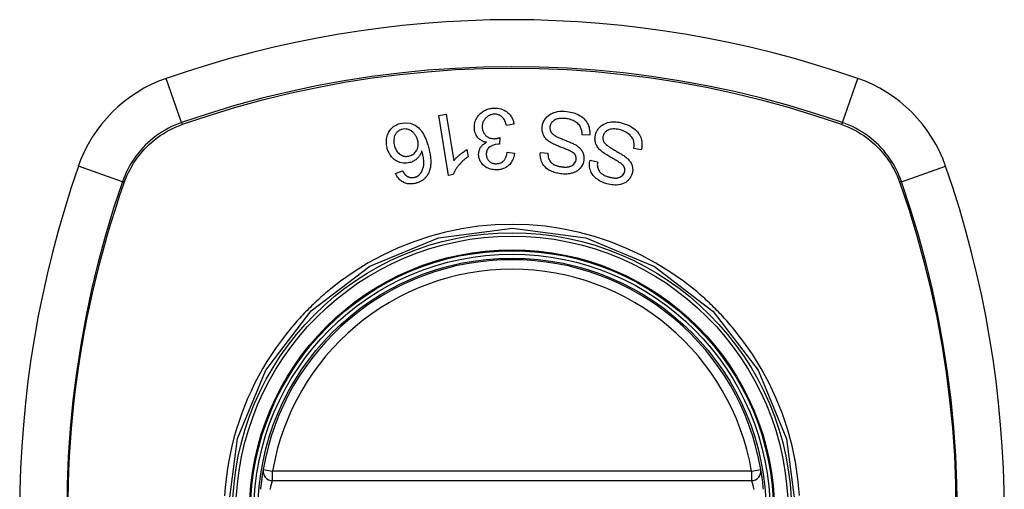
# Model space of a CAD drawing. Header units: inches. Extents: x 19 to 626, y 56 to 294.
# Tile 266 of 392: x 269.006 to 270.227, y 179.558 to 180.14. Entities that reach past the tile are written whole.
import ezdxf

# ---------------------------------------------------------------- set-up
doc = ezdxf.new("R2010")
doc.units = ezdxf.units.IN
doc.header["$MEASUREMENT"] = 0
doc.layers.add('Visible Edges(ANSI)', color=7, linetype='Continuous', lineweight=25)
doc.layers.add('Visible Tangent Edges(ANSI)', color=7, linetype='Continuous', lineweight=25)

msp = doc.modelspace()

# ---------------------------------------------------------------- linework, layer by layer
at = {"layer": 'Visible Edges(ANSI)'}
for p, q in [((269.5257, 180.0212), (269.5348, 180.0227)), ((269.5379, 179.9469), (269.5257, 180.0212)), ((269.5348, 180.0227), (269.5443, 179.9648)), ((269.6189, 180.0102), (269.6097, 180.0085)), ((269.7127, 179.9965), (269.7033, 179.997)), ((269.6014, 179.9937), (269.6008, 179.9856)), ((269.5606, 179.9788), (269.5621, 179.97)), ((269.6103, 179.9754), (269.6196, 179.9742)), ((269.6516, 179.975), (269.6611, 179.9744)), ((269.7767, 179.9785), (269.7675, 179.9803)), ((269.7133, 179.9657), (269.7226, 179.9638)), ((269.4721, 179.9493), (269.4807, 179.9525)), ((269.5437, 179.9479), (269.5379, 179.9469)), ((269.3197, 179.5688), (269.9133, 179.5688))]:
    msp.add_line(p, q, dxfattribs=at)
at = {"layer": 'Visible Edges(ANSI)', "flags": 128}
for points in [[(269.5699, 180.0056), (269.5699, 180.0077), (269.5701, 180.0098), (269.5704, 180.0118), (269.571, 180.0139), (269.5717, 180.0158), (269.5727, 180.0177), (269.5738, 180.0195), (269.575, 180.021), (269.5761, 180.0223), (269.5773, 180.0235), (269.5783, 180.0244), (269.5793, 180.0252), (269.5804, 180.0259), (269.5815, 180.0266), (269.5826, 180.0273), (269.5838, 180.0278), (269.585, 180.0284), (269.5862, 180.0288), (269.5875, 180.0292), (269.5888, 180.0295), (269.5901, 180.0298), (269.5914, 180.03), (269.5927, 180.0301), (269.5941, 180.0302)], [(269.5944, 180.0226), (269.5932, 180.0225), (269.592, 180.0223), (269.5908, 180.022), (269.5896, 180.0217), (269.5885, 180.0212), (269.5875, 180.0207), (269.5865, 180.0201), (269.5856, 180.0194), (269.5847, 180.0187), (269.584, 180.018), (269.5833, 180.0172), (269.5827, 180.0165), (269.5822, 180.0158), (269.5817, 180.015), (269.5813, 180.0142), (269.5809, 180.0134), (269.5805, 180.0125), (269.5803, 180.0116), (269.58, 180.0107), (269.5799, 180.0098), (269.5797, 180.0089), (269.5797, 180.008), (269.5797, 180.0071), (269.5797, 180.0062)], [(269.5941, 180.0302), (269.5962, 180.0302), (269.5984, 180.0301), (269.6005, 180.0298), (269.6027, 180.0293), (269.6047, 180.0286), (269.6066, 180.0278), (269.6082, 180.0269), (269.6095, 180.026), (269.6106, 180.0252), (269.6115, 180.0244), (269.6124, 180.0236), (269.6132, 180.0227), (269.614, 180.0218), (269.6147, 180.0209), (269.6153, 180.0199), (269.616, 180.0189), (269.6165, 180.0179), (269.617, 180.0168), (269.6174, 180.0158), (269.6178, 180.0147), (269.6182, 180.0136), (269.6184, 180.0124), (269.6187, 180.0113), (269.6189, 180.0102)], [(269.6097, 180.0085), (269.6094, 180.0098), (269.609, 180.011), (269.6086, 180.0122), (269.6081, 180.0134), (269.6076, 180.0145), (269.607, 180.0156), (269.6063, 180.0167), (269.6056, 180.0177), (269.6047, 180.0187), (269.6039, 180.0195), (269.6032, 180.0201), (269.6024, 180.0206), (269.6018, 180.0209), (269.6012, 180.0213), (269.6006, 180.0215), (269.5999, 180.0218), (269.5993, 180.022), (269.5986, 180.0222), (269.5979, 180.0223), (269.5972, 180.0225), (269.5965, 180.0225), (269.5958, 180.0226), (269.5951, 180.0226), (269.5944, 180.0226)], [(269.654, 180.0077), (269.6541, 180.0088), (269.6544, 180.0099), (269.6547, 180.011), (269.6551, 180.0121), (269.6556, 180.0132), (269.6561, 180.0142), (269.6566, 180.0152), (269.6573, 180.0162), (269.658, 180.0172), (269.6588, 180.0182), (269.6597, 180.0192), (269.6607, 180.0202), (269.6619, 180.0212), (269.6632, 180.0221), (269.6645, 180.0229), (269.6659, 180.0236), (269.6674, 180.0243), (269.6689, 180.0248), (269.6705, 180.0253), (269.6727, 180.0258), (269.6753, 180.0262), (269.6784, 180.0264), (269.6815, 180.0264), (269.6845, 180.026)], [(269.6845, 180.026), (269.6889, 180.0253), (269.693, 180.0242), (269.6964, 180.023), (269.6991, 180.0218), (269.7011, 180.0207), (269.7027, 180.0196), (269.7042, 180.0185), (269.7056, 180.0172), (269.7069, 180.0158), (269.7081, 180.0143), (269.7092, 180.0128), (269.71, 180.0113), (269.7107, 180.0099), (269.7113, 180.0085), (269.7117, 180.0073), (269.7121, 180.0061), (269.7123, 180.0049), (269.7126, 180.0037), (269.7127, 180.0025), (269.7128, 180.0013), (269.7129, 180.0001), (269.7129, 179.9989), (269.7128, 179.9977), (269.7127, 179.9965)], [(269.4619, 179.9799), (269.4616, 179.9814), (269.4612, 179.983), (269.461, 179.9845), (269.4608, 179.986), (269.4608, 179.9876), (269.4608, 179.9892), (269.4609, 179.9907), (269.4611, 179.9923), (269.4614, 179.9939), (269.4618, 179.9955), (269.4622, 179.997), (269.4628, 179.9985), (269.4635, 179.9999), (269.4643, 180.0013), (269.4651, 180.0026), (269.4661, 180.0039), (269.4672, 180.0051), (269.4684, 180.0062), (269.4697, 180.0073), (269.4712, 180.0082), (269.4727, 180.0091), (269.4742, 180.0099), (269.4758, 180.0105), (269.4775, 180.011)], [(269.4775, 180.011), (269.484, 180.0121), (269.4904, 180.0114), (269.4963, 180.0091), (269.4999, 180.0066), (269.501, 180.0056), (269.5019, 180.0046), (269.5028, 180.0036), (269.5037, 180.0026), (269.5045, 180.0015), (269.5052, 180.0004), (269.5059, 179.9993), (269.5066, 179.9981), (269.5072, 179.997), (269.5078, 179.9958), (269.5084, 179.9946), (269.509, 179.9934), (269.5095, 179.9921), (269.51, 179.9909), (269.5105, 179.9896), (269.5109, 179.9883), (269.5114, 179.987), (269.5118, 179.9858), (269.5122, 179.9845), (269.5125, 179.9833)], [(269.664, 179.9878), (269.6629, 179.9885), (269.6619, 179.9893), (269.6608, 179.9901), (269.6598, 179.991), (269.6589, 179.9919), (269.658, 179.9929), (269.6572, 179.9939), (269.6565, 179.995), (269.6559, 179.996), (269.6554, 179.9969), (269.655, 179.9978), (269.6547, 179.9987), (269.6545, 179.9995), (269.6543, 180.0002), (269.6541, 180.001), (269.654, 180.0017), (269.6539, 180.0024), (269.6538, 180.0032), (269.6538, 180.0039), (269.6537, 180.0047), (269.6538, 180.0054), (269.6538, 180.0062), (269.6539, 180.0069), (269.654, 180.0077)], [(269.6838, 180.0172), (269.6825, 180.0174), (269.6813, 180.0175), (269.68, 180.0175), (269.6788, 180.0175), (269.6776, 180.0175), (269.6763, 180.0174), (269.6751, 180.0172), (269.6739, 180.017), (269.6727, 180.0167), (269.6715, 180.0163), (269.6704, 180.0159), (269.6693, 180.0154), (269.6683, 180.0148), (269.6674, 180.0141), (269.6666, 180.0133), (269.6659, 180.0126), (269.6654, 180.0119), (269.665, 180.0112), (269.6646, 180.0106), (269.6643, 180.0099), (269.664, 180.0093), (269.6638, 180.0086), (269.6636, 180.0079), (269.6635, 180.0072)], [(269.7033, 179.997), (269.7033, 179.9982), (269.7033, 179.9994), (269.7031, 180.0007), (269.703, 180.0019), (269.7027, 180.0031), (269.7024, 180.0043), (269.702, 180.0055), (269.7015, 180.0067), (269.7008, 180.0078), (269.7001, 180.0089), (269.6991, 180.01), (269.6981, 180.011), (269.697, 180.0119), (269.6958, 180.0128), (269.6947, 180.0135), (269.6935, 180.0141), (269.6924, 180.0147), (269.6912, 180.0152), (269.69, 180.0157), (269.6888, 180.0161), (269.6876, 180.0164), (269.6863, 180.0168), (269.685, 180.017), (269.6838, 180.0172)], [(269.7201, 179.9978), (269.7205, 179.9989), (269.7209, 179.9999), (269.7213, 180.001), (269.7219, 180.002), (269.7224, 180.003), (269.7231, 180.0039), (269.7238, 180.0048), (269.7245, 180.0057), (269.7253, 180.0065), (269.7261, 180.0073), (269.7271, 180.0082), (269.7284, 180.0092), (269.7302, 180.0103), (269.7325, 180.0113), (269.7349, 180.0122), (269.7373, 180.0127), (269.7395, 180.0131), (269.7415, 180.0132), (269.7435, 180.0132), (269.7454, 180.0131), (269.7473, 180.0129), (269.7492, 180.0126), (269.7511, 180.0122), (269.753, 180.0117)], [(269.753, 180.0117), (269.7556, 180.0109), (269.7583, 180.01), (269.7608, 180.0089), (269.7633, 180.0077), (269.7656, 180.0063), (269.7676, 180.005), (269.7692, 180.0036), (269.7708, 180.0022), (269.7722, 180.0006), (269.7734, 179.9989), (269.7745, 179.9972), (269.7754, 179.9954), (269.7761, 179.9937), (269.7767, 179.992), (269.7771, 179.9905), (269.7773, 179.9891), (269.7775, 179.9877), (269.7776, 179.9864), (269.7776, 179.9851), (269.7776, 179.9838), (269.7775, 179.9824), (269.7773, 179.9811), (269.7771, 179.9798), (269.7767, 179.9785)], [(269.4798, 180.0038), (269.479, 180.0036), (269.4783, 180.0033), (269.4776, 180.003), (269.4769, 180.0027), (269.4763, 180.0023), (269.4756, 180.0018), (269.475, 180.0013), (269.4744, 180.0008), (269.4739, 180.0003), (269.4734, 179.9997), (269.4729, 179.9991), (269.4725, 179.9985), (269.4721, 179.9978), (269.4717, 179.9972), (269.4714, 179.9965), (269.471, 179.9956), (269.4706, 179.9945), (269.4703, 179.9931), (269.47, 179.9915), (269.4699, 179.9898), (269.47, 179.9881), (269.4702, 179.9864), (269.4705, 179.9847), (269.4709, 179.9831)], [(269.4994, 179.9907), (269.4991, 179.9916), (269.4988, 179.9924), (269.4985, 179.9933), (269.4981, 179.9941), (269.4977, 179.9949), (269.4973, 179.9957), (269.4968, 179.9964), (269.4963, 179.9972), (269.4958, 179.9979), (269.4952, 179.9986), (269.4946, 179.9993), (269.4939, 180), (269.4932, 180.0007), (269.4925, 180.0013), (269.4917, 180.0019), (269.4908, 180.0024), (269.49, 180.0029), (269.489, 180.0033), (269.4881, 180.0036), (269.4869, 180.004), (269.4853, 180.0042), (269.4834, 180.0044), (269.4816, 180.0042), (269.4798, 180.0038)], [(269.5848, 179.9878), (269.584, 179.988), (269.5832, 179.9881), (269.5824, 179.9884), (269.5817, 179.9886), (269.5809, 179.9889), (269.5802, 179.9892), (269.5795, 179.9895), (269.5788, 179.9899), (269.5781, 179.9903), (269.5774, 179.9907), (269.5768, 179.9911), (269.5762, 179.9916), (269.5756, 179.9921), (269.575, 179.9927), (269.5743, 179.9934), (269.5736, 179.9943), (269.5729, 179.9954), (269.5722, 179.9966), (269.5715, 179.998), (269.571, 179.9995), (269.5705, 180.001), (269.5702, 180.0025), (269.57, 180.004), (269.5699, 180.0056)], [(269.5797, 180.0062), (269.5797, 180.0054), (269.5798, 180.0046), (269.58, 180.0037), (269.5801, 180.0029), (269.5804, 180.0021), (269.5806, 180.0013), (269.581, 180.0005), (269.5813, 179.9998), (269.5817, 179.999), (269.5822, 179.9983), (269.5827, 179.9977), (269.5832, 179.997), (269.5838, 179.9964), (269.5845, 179.9958), (269.5852, 179.9952), (269.5861, 179.9946), (269.5871, 179.994), (269.5881, 179.9935), (269.5892, 179.9931), (269.5903, 179.9928), (269.5915, 179.9925), (269.5927, 179.9924), (269.5938, 179.9923), (269.595, 179.9923)], [(269.6635, 180.0072), (269.6634, 180.0065), (269.6634, 180.0058), (269.6634, 180.0051), (269.6635, 180.0044), (269.6636, 180.0037), (269.6638, 180.003), (269.664, 180.0023), (269.6642, 180.0017), (269.6645, 180.0011), (269.6648, 180.0006), (269.6651, 180.0001), (269.6655, 179.9996), (269.6658, 179.9992), (269.6662, 179.9988), (269.6666, 179.9984), (269.667, 179.998), (269.6674, 179.9977), (269.6679, 179.9973), (269.6683, 179.997), (269.6688, 179.9966), (269.6693, 179.9963), (269.6698, 179.996), (269.6703, 179.9958), (269.6708, 179.9955)], [(269.6708, 179.9955), (269.6714, 179.9951), (269.6722, 179.9947), (269.6731, 179.9943), (269.674, 179.9939), (269.675, 179.9935), (269.6761, 179.993), (269.6773, 179.9925), (269.6785, 179.992), (269.6797, 179.9915), (269.681, 179.991), (269.6823, 179.9905), (269.6836, 179.99), (269.6849, 179.9894), (269.6861, 179.9889), (269.6874, 179.9884), (269.6886, 179.9879), (269.6898, 179.9873), (269.691, 179.9868), (269.6921, 179.9862), (269.6933, 179.9857), (269.6944, 179.9851), (269.6954, 179.9845), (269.6964, 179.9839), (269.6973, 179.9833)], [(269.7273, 179.9767), (269.7264, 179.9776), (269.7254, 179.9785), (269.7245, 179.9795), (269.7237, 179.9805), (269.7229, 179.9815), (269.7221, 179.9826), (269.7215, 179.9837), (269.7209, 179.9848), (269.7205, 179.9859), (269.7201, 179.9869), (269.7199, 179.9878), (269.7197, 179.9887), (269.7195, 179.9896), (269.7194, 179.9903), (269.7194, 179.9911), (269.7193, 179.9918), (269.7193, 179.9926), (269.7194, 179.9933), (269.7194, 179.9941), (269.7195, 179.9948), (269.7196, 179.9956), (269.7198, 179.9963), (269.7199, 179.9971), (269.7201, 179.9978)], [(269.7295, 179.996), (269.7294, 179.9953), (269.7292, 179.9945), (269.7291, 179.9938), (269.7291, 179.9931), (269.7291, 179.9923), (269.7292, 179.9916), (269.7294, 179.9909), (269.7295, 179.9902), (269.7297, 179.9896), (269.73, 179.989), (269.7302, 179.9885), (269.7305, 179.988), (269.7308, 179.9876), (269.7311, 179.9872), (269.7315, 179.9867), (269.7318, 179.9863), (269.7322, 179.9859), (269.7326, 179.9855), (269.733, 179.9851), (269.7334, 179.9848), (269.7338, 179.9844), (269.7342, 179.9841), (269.7347, 179.9837), (269.7351, 179.9834)], [(269.751, 180.0031), (269.7492, 180.0036), (269.7475, 180.0039), (269.7457, 180.0042), (269.7439, 180.0043), (269.7422, 180.0043), (269.7408, 180.0042), (269.7395, 180.0041), (269.7385, 180.0039), (269.7375, 180.0036), (269.7365, 180.0033), (269.7355, 180.0029), (269.7346, 180.0024), (269.7338, 180.0019), (269.733, 180.0013), (269.7324, 180.0007), (269.7319, 180.0002), (269.7314, 179.9997), (269.7311, 179.9992), (269.7307, 179.9987), (269.7304, 179.9982), (269.7302, 179.9977), (269.7299, 179.9971), (269.7297, 179.9966), (269.7295, 179.996)], [(269.7675, 179.9803), (269.7676, 179.9811), (269.7677, 179.9818), (269.7678, 179.9825), (269.7678, 179.9833), (269.7679, 179.984), (269.7679, 179.9848), (269.7679, 179.9855), (269.7678, 179.9863), (269.7677, 179.987), (269.7676, 179.9877), (269.7675, 179.9885), (269.7673, 179.9892), (269.7671, 179.9899), (269.7669, 179.9907), (269.7664, 179.9917), (269.7658, 179.9929), (269.765, 179.9941), (269.7638, 179.9955), (269.7624, 179.997), (269.7606, 179.9985), (269.7584, 179.9999), (269.756, 180.0012), (269.7535, 180.0023), (269.751, 180.0031)], [(269.4709, 179.9831), (269.4713, 179.9819), (269.4717, 179.9806), (269.4723, 179.9794), (269.4728, 179.9783), (269.4735, 179.9772), (269.4742, 179.9761), (269.4751, 179.9751), (269.476, 179.9742), (269.4769, 179.9733), (269.4779, 179.9727), (269.4788, 179.9721), (269.4796, 179.9717), (269.4804, 179.9714), (269.4812, 179.9711), (269.482, 179.9708), (269.4828, 179.9706), (269.4836, 179.9705), (269.4845, 179.9704), (269.4853, 179.9704), (269.4862, 179.9704), (269.487, 179.9705), (269.4879, 179.9706), (269.4887, 179.9708), (269.4895, 179.971)], [(269.4895, 179.971), (269.4909, 179.9715), (269.4922, 179.9721), (269.4935, 179.9728), (269.4946, 179.9736), (269.4957, 179.9745), (269.4966, 179.9755), (269.4974, 179.9765), (269.498, 179.9775), (269.4985, 179.9783), (269.4989, 179.9791), (269.4992, 179.9799), (269.4995, 179.9807), (269.4997, 179.9815), (269.4999, 179.9823), (269.5001, 179.9832), (269.5002, 179.984), (269.5002, 179.9849), (269.5002, 179.9857), (269.5002, 179.9866), (269.5001, 179.9874), (269.5, 179.9882), (269.4998, 179.9891), (269.4996, 179.9899), (269.4994, 179.9907)], [(269.5125, 179.9833), (269.5129, 179.9818), (269.5133, 179.9804), (269.5137, 179.979), (269.514, 179.9776), (269.5143, 179.9761), (269.5146, 179.9747), (269.5149, 179.9733), (269.5151, 179.9719), (269.5153, 179.9705), (269.5155, 179.9691), (269.5156, 179.9677), (269.5157, 179.9663), (269.5158, 179.9649), (269.5158, 179.9635), (269.5158, 179.9622), (269.5157, 179.9609), (269.5156, 179.9595), (269.5155, 179.9582), (269.5153, 179.957), (269.5151, 179.9557), (269.5148, 179.9544), (269.5144, 179.9531), (269.514, 179.9519), (269.5135, 179.9506)], [(269.5751, 179.9721), (269.5751, 179.9728), (269.5751, 179.9735), (269.5752, 179.9742), (269.5752, 179.9749), (269.5753, 179.9756), (269.5754, 179.9762), (269.5756, 179.9769), (269.5758, 179.9776), (269.576, 179.9782), (269.5762, 179.9789), (269.5765, 179.9795), (269.5768, 179.9802), (269.5772, 179.9809), (269.5776, 179.9816), (269.5781, 179.9824), (269.5787, 179.9831), (269.5793, 179.9838), (269.58, 179.9845), (269.5807, 179.9851), (269.5815, 179.9857), (269.5822, 179.9863), (269.5831, 179.9868), (269.5839, 179.9873), (269.5848, 179.9878)], [(269.5993, 179.9856), (269.5957, 179.9851), (269.5922, 179.984), (269.5892, 179.9822), (269.5875, 179.9808), (269.587, 179.9803), (269.5867, 179.98), (269.5865, 179.9796), (269.5862, 179.9792), (269.586, 179.9788), (269.5858, 179.9785), (269.5856, 179.9781), (269.5854, 179.9776), (269.5852, 179.9772), (269.5851, 179.9768), (269.585, 179.9764), (269.5849, 179.9759), (269.5848, 179.9755), (269.5847, 179.9751), (269.5847, 179.9746), (269.5846, 179.9742), (269.5846, 179.9737), (269.5846, 179.9733), (269.5846, 179.9728), (269.5846, 179.9724)], [(269.595, 179.9923), (269.5953, 179.9924), (269.5956, 179.9924), (269.5958, 179.9924), (269.5961, 179.9924), (269.5964, 179.9925), (269.5966, 179.9925), (269.5969, 179.9925), (269.5972, 179.9926), (269.5974, 179.9926), (269.5977, 179.9927), (269.598, 179.9927), (269.5982, 179.9928), (269.5985, 179.9929), (269.5988, 179.9929), (269.5991, 179.993), (269.5993, 179.9931), (269.5996, 179.9931), (269.5999, 179.9932), (269.6001, 179.9933), (269.6004, 179.9934), (269.6007, 179.9934), (269.6009, 179.9935), (269.6012, 179.9936), (269.6014, 179.9937)], [(269.6008, 179.9856), (269.6008, 179.9856), (269.6007, 179.9856), (269.6006, 179.9856), (269.6006, 179.9856), (269.6005, 179.9856), (269.6005, 179.9856), (269.6004, 179.9856), (269.6003, 179.9856), (269.6003, 179.9856), (269.6002, 179.9856), (269.6001, 179.9856), (269.6001, 179.9856), (269.6, 179.9856), (269.6, 179.9856), (269.5999, 179.9856), (269.5998, 179.9856), (269.5998, 179.9856), (269.5997, 179.9856), (269.5997, 179.9856), (269.5996, 179.9856), (269.5995, 179.9856), (269.5995, 179.9856), (269.5994, 179.9856), (269.5993, 179.9856)], [(269.694, 179.9733), (269.6934, 179.974), (269.6925, 179.9747), (269.6915, 179.9754), (269.6904, 179.976), (269.6891, 179.9767), (269.6878, 179.9773), (269.6865, 179.978), (269.6853, 179.9785), (269.6841, 179.979), (269.6829, 179.9795), (269.6817, 179.98), (269.6805, 179.9805), (269.6793, 179.9809), (269.678, 179.9814), (269.6768, 179.9819), (269.6755, 179.9824), (269.6741, 179.9829), (269.6727, 179.9835), (269.6712, 179.9842), (269.6696, 179.9849), (269.6681, 179.9856), (269.6666, 179.9863), (269.6652, 179.987), (269.664, 179.9878)], [(269.6973, 179.9833), (269.6982, 179.9826), (269.6992, 179.9818), (269.7, 179.981), (269.7009, 179.9802), (269.7016, 179.9793), (269.7024, 179.9784), (269.703, 179.9774), (269.7036, 179.9765), (269.7041, 179.9756), (269.7044, 179.9748), (269.7047, 179.974), (269.705, 179.9733), (269.7052, 179.9726), (269.7053, 179.972), (269.7055, 179.9714), (269.7056, 179.9707), (269.7056, 179.9701), (269.7057, 179.9695), (269.7057, 179.9688), (269.7057, 179.9682), (269.7057, 179.9676), (269.7057, 179.9669), (269.7056, 179.9663), (269.7055, 179.9657)], [(269.7351, 179.9834), (269.7357, 179.9829), (269.7364, 179.9825), (269.7372, 179.9819), (269.7381, 179.9814), (269.739, 179.9808), (269.7401, 179.9802), (269.7411, 179.9796), (269.7422, 179.9789), (269.7434, 179.9782), (269.7446, 179.9776), (269.7458, 179.9769), (269.747, 179.9762), (269.7482, 179.9755), (269.7494, 179.9748), (269.7506, 179.9741), (269.7517, 179.9734), (269.7528, 179.9727), (269.7539, 179.972), (269.7549, 179.9713), (269.756, 179.9706), (269.757, 179.9698), (269.758, 179.9691), (269.7588, 179.9683), (269.7596, 179.9676)], [(269.49, 179.9627), (269.4879, 179.9622), (269.4857, 179.9619), (269.4836, 179.9618), (269.4815, 179.9619), (269.4794, 179.9623), (269.4774, 179.9629), (269.4756, 179.9636), (269.4741, 179.9643), (269.4728, 179.965), (269.4717, 179.9657), (269.4706, 179.9665), (269.4697, 179.9672), (269.4687, 179.9681), (269.4679, 179.969), (269.467, 179.9699), (269.4662, 179.9709), (269.4655, 179.972), (269.4649, 179.973), (269.4642, 179.9741), (269.4637, 179.9752), (269.4632, 179.9764), (269.4627, 179.9775), (269.4623, 179.9787), (269.4619, 179.9799)], [(269.5047, 179.9773), (269.5045, 179.9767), (269.5043, 179.976), (269.5041, 179.9754), (269.5038, 179.9748), (269.5035, 179.9741), (269.5032, 179.9735), (269.5029, 179.9729), (269.5026, 179.9723), (269.5022, 179.9717), (269.5018, 179.9711), (269.5013, 179.9705), (269.5008, 179.9698), (269.5002, 179.9691), (269.4996, 179.9684), (269.4989, 179.9677), (269.498, 179.967), (269.4971, 179.9663), (269.4962, 179.9656), (269.4952, 179.965), (269.4942, 179.9644), (269.4932, 179.9639), (269.4922, 179.9634), (269.4911, 179.963), (269.49, 179.9627)], [(269.503, 179.9491), (269.5043, 179.951), (269.5053, 179.9531), (269.5061, 179.9553), (269.5066, 179.9575), (269.507, 179.9596), (269.5071, 179.9614), (269.5071, 179.9628), (269.5071, 179.9639), (269.5071, 179.9647), (269.507, 179.9655), (269.5069, 179.9664), (269.5068, 179.9672), (269.5067, 179.9681), (269.5066, 179.969), (269.5065, 179.9698), (269.5063, 179.9707), (269.5061, 179.9715), (269.506, 179.9724), (269.5058, 179.9732), (269.5056, 179.9741), (269.5054, 179.9749), (269.5052, 179.9757), (269.5049, 179.9765), (269.5047, 179.9773)], [(269.5443, 179.9648), (269.5447, 179.9654), (269.5451, 179.9659), (269.5455, 179.9664), (269.546, 179.9669), (269.5464, 179.9674), (269.5469, 179.9679), (269.5474, 179.9684), (269.5479, 179.9689), (269.5484, 179.9694), (269.5488, 179.9698), (269.5493, 179.9703), (269.5499, 179.9708), (269.5504, 179.9712), (269.5509, 179.9716), (269.5514, 179.9721), (269.5521, 179.9727), (269.553, 179.9734), (269.5539, 179.9741), (269.5548, 179.9749), (269.5559, 179.9757), (269.557, 179.9765), (269.5582, 179.9772), (269.5594, 179.978), (269.5606, 179.9788)], [(269.598, 179.9537), (269.5963, 179.9537), (269.5947, 179.9538), (269.5931, 179.954), (269.5915, 179.9542), (269.5899, 179.9546), (269.5884, 179.9551), (269.5869, 179.9557), (269.5854, 179.9564), (269.584, 179.9572), (269.5827, 179.958), (269.5815, 179.959), (269.5804, 179.9601), (269.5794, 179.9612), (269.5786, 179.9622), (269.5779, 179.9633), (269.5773, 179.9643), (269.5768, 179.9652), (269.5764, 179.9662), (269.5761, 179.9671), (269.5758, 179.9681), (269.5755, 179.9691), (269.5753, 179.9701), (269.5752, 179.9711), (269.5751, 179.9721)], [(269.5846, 179.9724), (269.5847, 179.9716), (269.5848, 179.9709), (269.5849, 179.9701), (269.5851, 179.9694), (269.5854, 179.9686), (269.5856, 179.9679), (269.586, 179.9672), (269.5864, 179.9666), (269.5868, 179.9659), (269.5873, 179.9653), (269.5879, 179.9647), (269.5884, 179.9642), (269.5891, 179.9637), (269.5897, 179.9632), (269.5904, 179.9628), (269.5911, 179.9624), (269.5918, 179.9621), (269.5926, 179.9618), (269.5934, 179.9616), (269.5942, 179.9614), (269.595, 179.9613), (269.5958, 179.9613), (269.5966, 179.9612), (269.5974, 179.9613)], [(269.5974, 179.9613), (269.5987, 179.9614), (269.6, 179.9616), (269.6013, 179.9619), (269.6025, 179.9624), (269.6036, 179.963), (269.6046, 179.9636), (269.6054, 179.9643), (269.6061, 179.9649), (269.6066, 179.9654), (269.607, 179.966), (269.6075, 179.9666), (269.6079, 179.9672), (269.6082, 179.9678), (269.6085, 179.9685), (269.6088, 179.9691), (269.6091, 179.9698), (269.6093, 179.9705), (269.6096, 179.9712), (269.6097, 179.9719), (269.6099, 179.9726), (269.61, 179.9733), (269.6102, 179.974), (269.6103, 179.9747), (269.6103, 179.9754)], [(269.6196, 179.9742), (269.6193, 179.9725), (269.619, 179.9708), (269.6185, 179.9691), (269.6179, 179.9674), (269.6172, 179.9658), (269.6164, 179.9643), (269.6155, 179.9628), (269.6145, 179.9616), (269.6136, 179.9605), (269.6127, 179.9596), (269.6118, 179.9588), (269.6109, 179.9581), (269.61, 179.9574), (269.609, 179.9568), (269.608, 179.9563), (269.607, 179.9558), (269.6059, 179.9553), (269.6048, 179.9549), (269.6037, 179.9546), (269.6026, 179.9543), (269.6015, 179.9541), (269.6003, 179.9539), (269.5991, 179.9538), (269.598, 179.9537)], [(269.6765, 179.9488), (269.6749, 179.9491), (269.6734, 179.9494), (269.6719, 179.9497), (269.6704, 179.9501), (269.6689, 179.9506), (269.6675, 179.9511), (269.6661, 179.9516), (269.6647, 179.9523), (269.6633, 179.953), (269.6619, 179.9537), (269.6605, 179.9547), (269.6589, 179.9559), (269.6574, 179.9573), (269.6559, 179.959), (269.6547, 179.9607), (269.6538, 179.9625), (269.653, 179.9641), (269.6525, 179.9657), (269.6521, 179.9672), (269.6517, 179.9687), (269.6516, 179.9703), (269.6515, 179.9718), (269.6515, 179.9734), (269.6516, 179.975)], [(269.6611, 179.9744), (269.6611, 179.9727), (269.6612, 179.9711), (269.6615, 179.9695), (269.6619, 179.9679), (269.6625, 179.9664), (269.6633, 179.965), (269.6642, 179.9637), (269.665, 179.9627), (269.6658, 179.962), (269.6665, 179.9615), (269.6671, 179.961), (269.6678, 179.9605), (269.6685, 179.9601), (269.6693, 179.9598), (269.67, 179.9594), (269.6708, 179.9591), (269.6716, 179.9589), (269.6724, 179.9586), (269.6732, 179.9584), (269.674, 179.9582), (269.6748, 179.958), (269.6756, 179.9578), (269.6764, 179.9577), (269.6773, 179.9576)], [(269.696, 179.9663), (269.696, 179.9666), (269.6961, 179.9669), (269.6961, 179.9672), (269.6961, 179.9675), (269.6961, 179.9679), (269.6961, 179.9682), (269.6961, 179.9685), (269.696, 179.9688), (269.696, 179.9691), (269.6959, 179.9694), (269.6959, 179.9697), (269.6958, 179.97), (269.6957, 179.9703), (269.6956, 179.9706), (269.6955, 179.9709), (269.6954, 179.9712), (269.6952, 179.9715), (269.6951, 179.9718), (269.695, 179.972), (269.6948, 179.9723), (269.6946, 179.9726), (269.6944, 179.9728), (269.6942, 179.9731), (269.694, 179.9733)], [(269.755, 179.9582), (269.7545, 179.959), (269.7538, 179.9597), (269.7529, 179.9605), (269.7518, 179.9614), (269.7507, 179.9622), (269.7495, 179.963), (269.7483, 179.9638), (269.7471, 179.9645), (269.746, 179.9652), (269.7449, 179.9659), (269.7437, 179.9665), (269.7426, 179.9672), (269.7415, 179.9678), (269.7403, 179.9684), (269.7391, 179.9691), (269.7379, 179.9698), (269.7367, 179.9705), (269.7353, 179.9713), (269.7339, 179.9721), (269.7325, 179.973), (269.7311, 179.9739), (269.7297, 179.9749), (269.7285, 179.9758), (269.7273, 179.9767)], [(269.5621, 179.97), (269.5606, 179.9689), (269.5592, 179.9679), (269.5579, 179.9669), (269.5567, 179.9659), (269.5556, 179.9648), (269.5545, 179.9638), (269.5535, 179.9628), (269.5526, 179.9619), (269.5517, 179.9609), (269.5509, 179.96), (269.5501, 179.9591), (269.5494, 179.9582), (269.5488, 179.9573), (269.5482, 179.9565), (269.5476, 179.9557), (269.5471, 179.9549), (269.5466, 179.954), (269.5461, 179.9532), (269.5456, 179.9523), (269.5452, 179.9515), (269.5448, 179.9506), (269.5444, 179.9497), (269.544, 179.9488), (269.5437, 179.9479)], [(269.7055, 179.9657), (269.7051, 179.9635), (269.7045, 179.9614), (269.7035, 179.9594), (269.7024, 179.9576), (269.7011, 179.9558), (269.6998, 179.9545), (269.6986, 179.9534), (269.6976, 179.9526), (269.6967, 179.9521), (269.6959, 179.9516), (269.695, 179.9511), (269.6941, 179.9507), (269.6932, 179.9503), (269.6922, 179.95), (269.6913, 179.9497), (269.6903, 179.9494), (269.6891, 179.9492), (269.6878, 179.9489), (269.6862, 179.9487), (269.6844, 179.9485), (269.6824, 179.9484), (269.6804, 179.9485), (269.6784, 179.9486), (269.6765, 179.9488)], [(269.6773, 179.9576), (269.6779, 179.9575), (269.6786, 179.9574), (269.6792, 179.9573), (269.6799, 179.9573), (269.6805, 179.9572), (269.6811, 179.9572), (269.6818, 179.9572), (269.6824, 179.9572), (269.6831, 179.9572), (269.6838, 179.9572), (269.6844, 179.9572), (269.6851, 179.9573), (269.6857, 179.9574), (269.6863, 179.9575), (269.687, 179.9576), (269.6876, 179.9577), (269.6882, 179.9579), (269.6888, 179.9581), (269.6896, 179.9584), (269.6911, 179.9592), (269.6929, 179.9605), (269.6944, 179.9622), (269.6954, 179.9642), (269.696, 179.9663)], [(269.7342, 179.9364), (269.7326, 179.9369), (269.7311, 179.9374), (269.7295, 179.938), (269.728, 179.9387), (269.7265, 179.9394), (269.7251, 179.9402), (269.7236, 179.941), (269.7223, 179.942), (269.721, 179.9429), (269.7196, 179.9441), (269.7183, 179.9454), (269.717, 179.9469), (269.7158, 179.9486), (269.7148, 179.9504), (269.714, 179.9521), (269.7134, 179.9538), (269.713, 179.9554), (269.7127, 179.957), (269.7126, 179.9584), (269.7125, 179.9599), (269.7126, 179.9614), (269.7127, 179.9628), (269.7129, 179.9643), (269.7133, 179.9657)], [(269.7226, 179.9638), (269.7224, 179.9626), (269.7223, 179.9613), (269.7222, 179.9601), (269.7223, 179.9588), (269.7224, 179.9575), (269.7227, 179.9563), (269.7231, 179.9551), (269.7235, 179.9539), (269.7242, 179.9528), (269.7248, 179.9518), (269.7255, 179.9509), (269.7262, 179.9501), (269.727, 179.9495), (269.7277, 179.9489), (269.7285, 179.9484), (269.7293, 179.9479), (269.7301, 179.9474), (269.7309, 179.9469), (269.7318, 179.9465), (269.7327, 179.9462), (269.7335, 179.9458), (269.7344, 179.9455), (269.7353, 179.9452), (269.7363, 179.9449)], [(269.7596, 179.9676), (269.7605, 179.9668), (269.7613, 179.9659), (269.7621, 179.965), (269.7628, 179.9641), (269.7634, 179.9631), (269.764, 179.9621), (269.7645, 179.9611), (269.765, 179.9601), (269.7653, 179.9591), (269.7655, 179.9582), (269.7657, 179.9574), (269.7659, 179.9567), (269.766, 179.956), (269.766, 179.9554), (269.7661, 179.9547), (269.7661, 179.9541), (269.7661, 179.9534), (269.7661, 179.9528), (269.766, 179.9522), (269.7659, 179.9515), (269.7658, 179.9509), (269.7657, 179.9503), (269.7655, 179.9496), (269.7654, 179.949)], [(269.4977, 179.9372), (269.4964, 179.9369), (269.4951, 179.9366), (269.4938, 179.9364), (269.4925, 179.9362), (269.4911, 179.9362), (269.4898, 179.9362), (269.4885, 179.9363), (269.4871, 179.9365), (269.4859, 179.9367), (269.4846, 179.9371), (269.4834, 179.9376), (269.4822, 179.9381), (269.481, 179.9387), (269.4799, 179.9394), (269.4789, 179.9401), (269.4779, 179.941), (269.477, 179.9419), (269.4761, 179.9428), (269.4753, 179.9438), (269.4745, 179.9448), (269.4738, 179.9459), (269.4732, 179.947), (269.4726, 179.9481), (269.4721, 179.9493)], [(269.4807, 179.9525), (269.4809, 179.9522), (269.481, 179.9519), (269.4812, 179.9516), (269.4814, 179.9513), (269.4816, 179.951), (269.4818, 179.9507), (269.482, 179.9504), (269.4822, 179.95), (269.4824, 179.9497), (269.4826, 179.9494), (269.4829, 179.9491), (269.4831, 179.9489), (269.4833, 179.9486), (269.4835, 179.9483), (269.4838, 179.948), (269.484, 179.9477), (269.4843, 179.9475), (269.4845, 179.9472), (269.4848, 179.947), (269.4851, 179.9467), (269.4853, 179.9465), (269.4856, 179.9463), (269.4859, 179.9461), (269.4862, 179.9459)], [(269.4962, 179.9446), (269.4965, 179.9447), (269.4969, 179.9448), (269.4972, 179.9449), (269.4975, 179.9451), (269.4979, 179.9452), (269.4982, 179.9453), (269.4985, 179.9455), (269.4988, 179.9456), (269.4991, 179.9458), (269.4994, 179.946), (269.4997, 179.9461), (269.5, 179.9463), (269.5003, 179.9465), (269.5006, 179.9467), (269.5008, 179.9469), (269.5011, 179.9472), (269.5013, 179.9474), (269.5016, 179.9476), (269.5018, 179.9478), (269.5021, 179.9481), (269.5023, 179.9483), (269.5025, 179.9486), (269.5027, 179.9488), (269.503, 179.9491)], [(269.5135, 179.9506), (269.5132, 179.9498), (269.5128, 179.9491), (269.5124, 179.9483), (269.5119, 179.9475), (269.5114, 179.9468), (269.5109, 179.946), (269.5104, 179.9453), (269.5098, 179.9446), (269.5093, 179.944), (269.5086, 179.9433), (269.508, 179.9427), (269.5073, 179.9421), (269.5066, 179.9416), (269.5059, 179.941), (269.5052, 179.9405), (269.5044, 179.9401), (269.5036, 179.9396), (269.5028, 179.9392), (269.502, 179.9388), (269.5012, 179.9384), (269.5003, 179.9381), (269.4995, 179.9378), (269.4986, 179.9375), (269.4977, 179.9372)], [(269.7654, 179.949), (269.7651, 179.9481), (269.7647, 179.9471), (269.7643, 179.9462), (269.7639, 179.9453), (269.7634, 179.9445), (269.7629, 179.9436), (269.7623, 179.9428), (269.7617, 179.942), (269.761, 179.9413), (269.7603, 179.9406), (269.7596, 179.9399), (269.7587, 179.9392), (269.7574, 179.9382), (269.7556, 179.9372), (269.7533, 179.9362), (269.7509, 179.9355), (269.7485, 179.9351), (269.7462, 179.9349), (269.7442, 179.9349), (269.7422, 179.935), (269.7402, 179.9352), (269.7382, 179.9355), (269.7362, 179.9359), (269.7342, 179.9364)], [(269.7363, 179.9449), (269.737, 179.9447), (269.7377, 179.9446), (269.7384, 179.9444), (269.7391, 179.9442), (269.7398, 179.9441), (269.7405, 179.9439), (269.7412, 179.9438), (269.742, 179.9437), (269.7427, 179.9437), (269.7434, 179.9436), (269.7441, 179.9436), (269.7449, 179.9436), (269.7456, 179.9436), (269.7463, 179.9436), (269.7471, 179.9437), (269.7479, 179.9439), (269.749, 179.9442), (269.7502, 179.9447), (269.7515, 179.9453), (269.7528, 179.9462), (269.7539, 179.9472), (269.7548, 179.9483), (269.7555, 179.9496), (269.756, 179.951)], [(269.756, 179.951), (269.7561, 179.9513), (269.7562, 179.9516), (269.7562, 179.9519), (269.7563, 179.9522), (269.7563, 179.9525), (269.7564, 179.9528), (269.7564, 179.9531), (269.7564, 179.9535), (269.7564, 179.9538), (269.7564, 179.9541), (269.7564, 179.9544), (269.7563, 179.9547), (269.7563, 179.955), (269.7562, 179.9553), (269.7562, 179.9556), (269.7561, 179.9559), (269.756, 179.9562), (269.7559, 179.9565), (269.7558, 179.9568), (269.7556, 179.9571), (269.7555, 179.9574), (269.7554, 179.9577), (269.7552, 179.9579), (269.755, 179.9582)], [(269.4862, 179.9459), (269.4866, 179.9456), (269.487, 179.9454), (269.4874, 179.9453), (269.4878, 179.9451), (269.4881, 179.9449), (269.4886, 179.9448), (269.489, 179.9446), (269.4894, 179.9445), (269.4898, 179.9444), (269.4902, 179.9443), (269.4906, 179.9442), (269.491, 179.9442), (269.4915, 179.9441), (269.4919, 179.9441), (269.4923, 179.9441), (269.4928, 179.9441), (269.4932, 179.9441), (269.4936, 179.9441), (269.4941, 179.9442), (269.4945, 179.9442), (269.4949, 179.9443), (269.4954, 179.9444), (269.4958, 179.9445), (269.4962, 179.9446)], [(269.308, 179.5826), (269.308, 179.5826), (269.308, 179.5824), (269.308, 179.5821), (269.3079, 179.5818), (269.3078, 179.5813), (269.3077, 179.5807), (269.3076, 179.5801), (269.3075, 179.5793), (269.3073, 179.5784), (269.3072, 179.5775), (269.307, 179.5765), (269.3069, 179.5754), (269.3067, 179.5742), (269.3065, 179.573), (269.3063, 179.5717), (269.3062, 179.5703), (269.306, 179.5689), (269.3058, 179.5674), (269.3056, 179.5659), (269.3054, 179.5644), (269.3053, 179.5628), (269.3051, 179.5612), (269.3049, 179.5597), (269.3048, 179.5581)], [(269.9282, 179.5581), (269.928, 179.5597), (269.9278, 179.5612), (269.9277, 179.5628), (269.9275, 179.5644), (269.9273, 179.5659), (269.9272, 179.5674), (269.927, 179.5689), (269.9268, 179.5703), (269.9266, 179.5717), (269.9264, 179.573), (269.9262, 179.5742), (269.9261, 179.5754), (269.9259, 179.5765), (269.9258, 179.5775), (269.9256, 179.5784), (269.9255, 179.5793), (269.9253, 179.5801), (269.9252, 179.5807), (269.9251, 179.5813), (269.9251, 179.5818), (269.925, 179.5821), (269.925, 179.5824), (269.9249, 179.5826), (269.9249, 179.5826)]]:
    msp.add_lwpolyline(points, dxfattribs=at)
at = {"layer": 'Visible Edges(ANSI)'}
for radius in [0.3199, 0.315]:
    msp.add_circle((269.6165, 179.5294), radius, dxfattribs=at)
for centre, radius, start, end in [((269.6165, 178.8404), 1.2992, 70.7337, 109.2663), ((269.2462, 179.8997), 0.1772, 109.2663, 160.7337), ((269.9867, 179.8997), 0.1772, 19.2663, 70.7337), ((270.3055, 179.5294), 1.2992, 160.7337, 199.2663), ((268.9275, 179.5294), 1.2992, 340.7337, 19.2663), ((269.6165, 179.5294), 0.313, 9.784, 170.216), ((269.3197, 179.5806), 0.0118, 170.216, 270), ((269.9133, 179.5806), 0.0118, 270, 9.784)]:
    msp.add_arc(centre, radius, start, end, dxfattribs=at)
at = {"layer": 'Visible Tangent Edges(ANSI)'}
for p, q in [((269.2069, 180.0122), (269.1878, 180.0669)), ((270.0261, 180.0122), (270.0452, 180.0669)), ((269.2077, 180.01), (269.2081, 180.0101)), ((270.0248, 180.0101), (270.0253, 180.01)), ((269.1337, 179.939), (269.079, 179.9581)), ((270.0993, 179.939), (270.154, 179.9581)), ((269.1358, 179.9378), (269.1359, 179.9382)), ((270.097, 179.9382), (270.0972, 179.9378)), ((269.308, 179.5826), (269.3197, 179.5806)), ((269.3197, 179.5688), (269.3197, 179.5806)), ((269.9133, 179.5806), (269.3197, 179.5806)), ((269.9133, 179.5806), (269.9249, 179.5826)), ((269.9133, 179.5806), (269.9133, 179.5688))]:
    msp.add_line(p, q, dxfattribs=at)
at = {"layer": 'Visible Tangent Edges(ANSI)', "flags": 128}
for points in [[(270.0261, 180.0122), (269.9931, 180.0232), (269.9598, 180.0332), (269.9262, 180.0424), (269.8923, 180.0506), (269.8581, 180.0578), (269.8238, 180.0641), (269.7893, 180.0694), (269.7546, 180.0737), (269.7199, 180.0771), (269.6852, 180.0795), (269.6504, 180.081), (269.6157, 180.0814), (269.581, 180.0809), (269.5463, 180.0794), (269.5116, 180.077), (269.477, 180.0736), (269.4426, 180.0692), (269.4083, 180.0639), (269.3742, 180.0577), (269.3402, 180.0505), (269.3065, 180.0423), (269.273, 180.0332), (269.2398, 180.0232), (269.2069, 180.0122)], [(269.2081, 180.0101), (269.2409, 180.0211), (269.274, 180.0312), (269.3074, 180.0403), (269.341, 180.0486), (269.3748, 180.0558), (269.4088, 180.0621), (269.443, 180.0675), (269.4774, 180.0719), (269.5119, 180.0753), (269.5465, 180.0778), (269.5811, 180.0793), (269.6157, 180.0798), (269.6503, 180.0793), (269.685, 180.0779), (269.7196, 180.0754), (269.7543, 180.072), (269.7888, 180.0676), (269.8232, 180.0623), (269.8575, 180.056), (269.8915, 180.0487), (269.9253, 180.0404), (269.9588, 180.0312), (269.992, 180.0212), (270.0248, 180.0101)], [(269.2069, 180.0122), (269.2027, 180.0107), (269.1986, 180.009), (269.1945, 180.0072), (269.1905, 180.0052), (269.1866, 180.003), (269.1828, 180.0007), (269.179, 179.9983), (269.1754, 179.9957), (269.1718, 179.993), (269.1684, 179.9901), (269.165, 179.9872), (269.1618, 179.9841), (269.1587, 179.9809), (269.1558, 179.9775), (269.1529, 179.9741), (269.1502, 179.9705), (269.1476, 179.9669), (269.1452, 179.9631), (269.1429, 179.9593), (269.1407, 179.9554), (269.1387, 179.9514), (269.1369, 179.9473), (269.1352, 179.9432), (269.1337, 179.939)], [(269.1359, 179.9382), (269.1375, 179.9423), (269.1392, 179.9464), (269.141, 179.9503), (269.143, 179.9542), (269.1451, 179.958), (269.1474, 179.9618), (269.1498, 179.9654), (269.1523, 179.969), (269.155, 179.9724), (269.1578, 179.9758), (269.1607, 179.9791), (269.1637, 179.9822), (269.1668, 179.9852), (269.1701, 179.9881), (269.1735, 179.9909), (269.1769, 179.9936), (269.1805, 179.9961), (269.1841, 179.9985), (269.1879, 180.0008), (269.1917, 180.0029), (269.1956, 180.0049), (269.1995, 180.0067), (269.2036, 180.0084), (269.2077, 180.01)], [(270.0253, 180.01), (270.0294, 180.0084), (270.0334, 180.0067), (270.0374, 180.0049), (270.0413, 180.0029), (270.0451, 180.0008), (270.0488, 179.9985), (270.0525, 179.9961), (270.056, 179.9936), (270.0595, 179.9909), (270.0629, 179.9881), (270.0661, 179.9852), (270.0693, 179.9822), (270.0723, 179.9791), (270.0752, 179.9758), (270.078, 179.9724), (270.0807, 179.969), (270.0832, 179.9654), (270.0856, 179.9618), (270.0879, 179.958), (270.09, 179.9542), (270.092, 179.9503), (270.0938, 179.9464), (270.0955, 179.9423), (270.097, 179.9382)], [(270.0993, 179.939), (270.0978, 179.9432), (270.0961, 179.9473), (270.0942, 179.9514), (270.0922, 179.9554), (270.0901, 179.9593), (270.0878, 179.9631), (270.0853, 179.9669), (270.0828, 179.9705), (270.08, 179.9741), (270.0772, 179.9775), (270.0742, 179.9809), (270.0711, 179.9841), (270.0679, 179.9872), (270.0646, 179.9901), (270.0611, 179.993), (270.0576, 179.9957), (270.0539, 179.9983), (270.0502, 180.0007), (270.0464, 180.003), (270.0424, 180.0052), (270.0385, 180.0072), (270.0344, 180.009), (270.0303, 180.0107), (270.0261, 180.0122)], [(269.1337, 179.939), (269.1227, 179.9061), (269.1127, 179.8728), (269.1036, 179.8392), (269.0954, 179.8054), (269.0881, 179.7713), (269.0819, 179.7369), (269.0765, 179.7025), (269.0722, 179.6679), (269.0688, 179.6332), (269.0664, 179.5985), (269.065, 179.5638), (269.0645, 179.5291)], [(269.0663, 179.5467), (269.0666, 179.564), (269.0672, 179.5813), (269.0681, 179.5986), (269.0692, 179.6159), (269.0705, 179.6332), (269.0721, 179.6505), (269.0739, 179.6678), (269.076, 179.685), (269.0783, 179.7022), (269.0809, 179.7194), (269.0837, 179.7366), (269.0867, 179.7537), (269.09, 179.7708), (269.0935, 179.7878), (269.0973, 179.8047), (269.1013, 179.8216), (269.1055, 179.8385), (269.11, 179.8552), (269.1147, 179.8719), (269.1196, 179.8885), (269.1248, 179.905), (269.1301, 179.9213), (269.1358, 179.9378)], [(270.0972, 179.9378), (270.1082, 179.905), (270.1183, 179.8719), (270.1274, 179.8385), (270.1356, 179.8049), (270.1429, 179.7711), (270.1492, 179.7371), (270.1545, 179.7029), (270.1589, 179.6685), (270.1624, 179.634), (270.1648, 179.5995), (270.1663, 179.5648), (270.1668, 179.5302)], [(270.1685, 179.5302), (270.168, 179.5649), (270.1665, 179.5996), (270.1641, 179.6343), (270.1607, 179.6689), (270.1563, 179.7033), (270.151, 179.7376), (270.1447, 179.7717), (270.1375, 179.8057), (270.1294, 179.8394), (270.1203, 179.8729), (270.1102, 179.9061), (270.0993, 179.939)], [(269.8454, 179.8029), (269.8292, 179.8157), (269.8123, 179.8275), (269.7947, 179.8383), (269.7765, 179.8482), (269.7577, 179.8569), (269.7384, 179.8646), (269.7187, 179.8712), (269.6986, 179.8766), (269.6784, 179.8808), (269.658, 179.8838), (269.6373, 179.8856), (269.6165, 179.8862), (269.5958, 179.8856), (269.575, 179.8838), (269.5545, 179.8808), (269.5342, 179.8766), (269.5142, 179.8712), (269.4946, 179.8647), (269.4753, 179.857), (269.4565, 179.8482), (269.4383, 179.8384), (269.4207, 179.8275), (269.4038, 179.8157), (269.3876, 179.8029)], [(269.2642, 179.5294), (269.2763, 179.6208), (269.3114, 179.7058), (269.3675, 179.7789), (269.4403, 179.8346), (269.5255, 179.8697), (269.6169, 179.8816), (269.7081, 179.8695), (269.7933, 179.8342), (269.866, 179.7784), (269.9216, 179.7056), (269.9567, 179.6205), (269.9687, 179.5291)], [(269.3876, 179.8029), (269.3856, 179.8012), (269.3836, 179.7995), (269.3816, 179.7978), (269.3797, 179.796), (269.3777, 179.7943), (269.3758, 179.7925), (269.3738, 179.7907), (269.3719, 179.7889), (269.37, 179.7871), (269.3681, 179.7853), (269.3662, 179.7834), (269.3644, 179.7816), (269.3625, 179.7797), (269.3607, 179.7779), (269.3589, 179.776), (269.357, 179.7741), (269.3552, 179.7721), (269.3535, 179.7702), (269.3517, 179.7682), (269.3499, 179.7663), (269.3482, 179.7643), (269.3464, 179.7623), (269.3447, 179.7603), (269.343, 179.7583)], [(269.8899, 179.7583), (269.8882, 179.7603), (269.8865, 179.7623), (269.8848, 179.7643), (269.8831, 179.7663), (269.8813, 179.7682), (269.8795, 179.7702), (269.8778, 179.7721), (269.876, 179.774), (269.8741, 179.7759), (269.8723, 179.7778), (269.8705, 179.7797), (269.8686, 179.7816), (269.8668, 179.7834), (269.8649, 179.7852), (269.863, 179.7871), (269.8611, 179.7889), (269.8592, 179.7907), (269.8572, 179.7925), (269.8553, 179.7942), (269.8533, 179.796), (269.8513, 179.7977), (269.8494, 179.7995), (269.8474, 179.8012), (269.8454, 179.8029)], [(269.343, 179.7583), (269.3365, 179.7503), (269.3302, 179.742), (269.3241, 179.7336), (269.3183, 179.725), (269.3127, 179.7163), (269.3074, 179.7074), (269.3023, 179.6983), (269.2975, 179.6891), (269.293, 179.6798), (269.2888, 179.6704), (269.2848, 179.6609), (269.2812, 179.6512), (269.2778, 179.6414), (269.2747, 179.6316), (269.2718, 179.6216), (269.2693, 179.6116), (269.267, 179.6014), (269.2651, 179.5912), (269.2634, 179.581), (269.2621, 179.5707), (269.261, 179.5604), (269.2603, 179.5501)], [(269.9727, 179.5503), (269.9708, 179.571), (269.9678, 179.5915), (269.9636, 179.6118), (269.9582, 179.6318), (269.9517, 179.6515), (269.944, 179.6707), (269.9352, 179.6895), (269.9254, 179.7077), (269.9145, 179.7253), (269.9027, 179.7421), (269.8899, 179.7583)], [(269.3167, 179.5578), (269.3169, 179.5585), (269.317, 179.5593), (269.3172, 179.56), (269.3174, 179.5608), (269.3175, 179.5615), (269.3177, 179.5622), (269.3179, 179.5629), (269.3181, 179.5635), (269.3182, 179.5642), (269.3184, 179.5648), (269.3186, 179.5653), (269.3187, 179.5658), (269.3189, 179.5663), (269.319, 179.5668), (269.3191, 179.5672), (269.3193, 179.5676), (269.3194, 179.5679), (269.3195, 179.5682), (269.3195, 179.5684), (269.3196, 179.5686), (269.3196, 179.5687), (269.3197, 179.5688), (269.3197, 179.5688)], [(269.9133, 179.5688), (269.9133, 179.5688), (269.9133, 179.5687), (269.9134, 179.5686), (269.9134, 179.5684), (269.9135, 179.5682), (269.9136, 179.5679), (269.9137, 179.5676), (269.9138, 179.5672), (269.9139, 179.5668), (269.9141, 179.5663), (269.9142, 179.5658), (269.9144, 179.5653), (269.9146, 179.5648), (269.9147, 179.5642), (269.9149, 179.5635), (269.9151, 179.5629), (269.9153, 179.5622), (269.9154, 179.5615), (269.9156, 179.5608), (269.9158, 179.56), (269.9159, 179.5593), (269.9161, 179.5585), (269.9162, 179.5578)]]:
    msp.add_lwpolyline(points, dxfattribs=at)
at = {"layer": 'Visible Tangent Edges(ANSI)'}
for radius in [0.3464, 0.3422, 0.3254, 0.3242]:
    msp.add_circle((269.6165, 179.5294), radius, dxfattribs=at)
msp.add_arc((269.6165, 179.5294), 0.3012, 9.784, 170.216, dxfattribs=at)
for centre, major_axis, start_param, end_param in [((269.2085, 180.0076), (0.00321, -0.00931), 4.18856, 4.452267), ((270.0244, 180.0076), (-0.00321, -0.00931), 1.830918, 2.094625), ((269.1383, 179.9374), (0.00931, -0.00321), 1.830918, 2.094625), ((270.0946, 179.9374), (-0.00931, -0.00321), 4.18856, 4.452267)]:
    msp.add_ellipse(centre, major_axis=major_axis, ratio=0.002592, start_param=start_param, end_param=end_param, dxfattribs=at)

doc.saveas('drawing.dxf')
